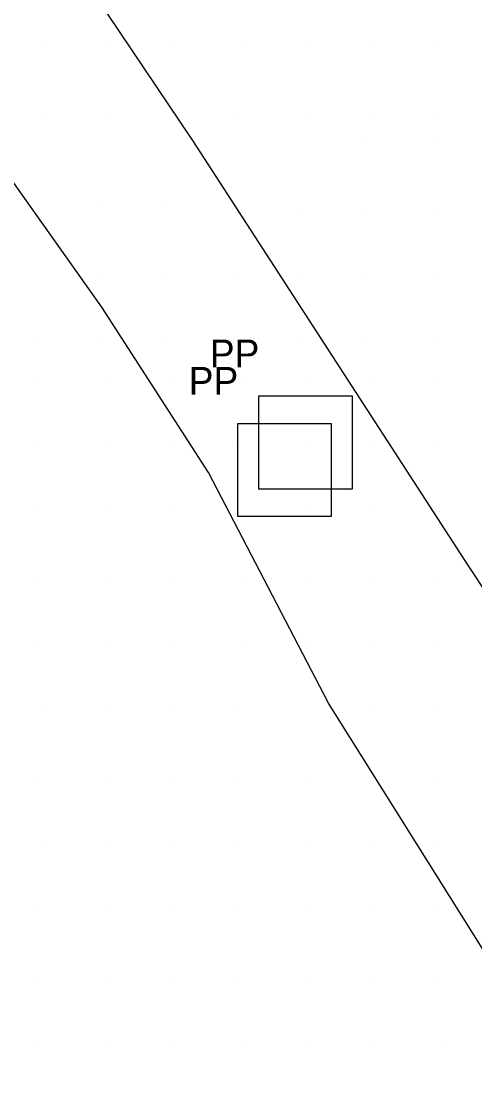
# Model space of a CAD drawing. Extents: x 1602514 to 1609837, y 863887 to 871157.
# Drawn here: x 1604218.4 to 1604320.5, y 868445.1 to 868686.5 of the extents above; entities that cross this region are included whole.
import ezdxf

# ---------------------------------------------------------------- set-up
doc = ezdxf.new("R2010")
doc.units = 0
for name, color, linetype in [('Survey-Spot dirt', 7, 'Continuous'), ('Survey-Vegetation trees', 7, 'Continuous'), ('Utility-Pole', 7, 'Continuous')]:
    doc.layers.add(name, color=color, linetype=linetype)

msp = doc.modelspace()

# ---------------------------------------------------------------- linework, layer by layer
at = {"layer": 'Survey-Spot dirt'}
for p, q in [((1604222.56, 868680.92), (1604222.56, 868680.92)), ((1604222.56, 868680.92), (1604222.56, 868680.92)), ((1604237.53, 868680.91), (1604237.53, 868680.91)), ((1604237.53, 868680.91), (1604237.53, 868680.91)), ((1604252.59, 868680.89), (1604252.59, 868680.89)), ((1604252.59, 868680.89), (1604252.59, 868680.89)), ((1604267.63, 868681.04), (1604267.63, 868681.04)), ((1604267.63, 868681.04), (1604267.63, 868681.04)), ((1604282.54, 868681.04), (1604282.54, 868681.04)), ((1604282.54, 868681.04), (1604282.54, 868681.04)), ((1604297.53, 868680.94), (1604297.53, 868680.94)), ((1604297.53, 868680.94), (1604297.53, 868680.94)), ((1604312.56, 868680.94), (1604312.56, 868680.94)), ((1604312.56, 868680.94), (1604312.56, 868680.94)), ((1604222.63, 868665.97), (1604222.63, 868665.97)), ((1604222.63, 868665.97), (1604222.63, 868665.97)), ((1604237.39, 868665.94), (1604237.39, 868665.94)), ((1604237.39, 868665.94), (1604237.39, 868665.94)), ((1604252.41, 868665.95), (1604252.41, 868665.95)), ((1604252.41, 868665.95), (1604252.41, 868665.95)), ((1604267.49, 868665.86), (1604267.49, 868665.86)), ((1604267.49, 868665.86), (1604267.49, 868665.86)), ((1604282.54, 868665.91), (1604282.54, 868665.91)), ((1604282.54, 868665.91), (1604282.54, 868665.91)), ((1604297.54, 868665.95), (1604297.54, 868665.95)), ((1604297.54, 868665.95), (1604297.54, 868665.95)), ((1604312.44, 868665.89), (1604312.44, 868665.89)), ((1604312.44, 868665.89), (1604312.44, 868665.89)), ((1604295.83, 868659.05), (1604295.83, 868659.05)), ((1604295.83, 868659.05), (1604295.83, 868659.05)), ((1604311.06, 868659.42), (1604311.06, 868659.42)), ((1604311.06, 868659.42), (1604311.06, 868659.42)), ((1604236.18, 868644.43), (1604236.18, 868644.43)), ((1604236.18, 868644.43), (1604236.18, 868644.43)), ((1604251.12, 868644.43), (1604251.12, 868644.43)), ((1604251.12, 868644.43), (1604251.12, 868644.43)), ((1604266, 868644.22), (1604266, 868644.22)), ((1604266, 868644.22), (1604266, 868644.22)), ((1604281.05, 868644.33), (1604281.05, 868644.33)), ((1604281.05, 868644.33), (1604281.05, 868644.33)), ((1604296, 868644.29), (1604296, 868644.29)), ((1604296, 868644.29), (1604296, 868644.29)), ((1604311.23, 868644.28), (1604311.23, 868644.28)), ((1604311.23, 868644.28), (1604311.23, 868644.28)), ((1604236.13, 868629.35), (1604236.13, 868629.35)), ((1604236.13, 868629.35), (1604236.13, 868629.35)), ((1604251.11, 868629.35), (1604251.11, 868629.35)), ((1604251.11, 868629.35), (1604251.11, 868629.35)), ((1604266.24, 868629.31), (1604266.24, 868629.31)), ((1604266.24, 868629.31), (1604266.24, 868629.31)), ((1604280.85, 868629.3), (1604280.85, 868629.3)), ((1604280.85, 868629.3), (1604280.85, 868629.3)), ((1604295.87, 868629.22), (1604295.87, 868629.22)), ((1604295.87, 868629.22), (1604295.87, 868629.22)), ((1604311.06, 868629.36), (1604311.06, 868629.36)), ((1604311.06, 868629.36), (1604311.06, 868629.36)), ((1604221.16, 868614.32), (1604221.16, 868614.32)), ((1604221.16, 868614.32), (1604221.16, 868614.32)), ((1604236.08, 868614.39), (1604236.08, 868614.39)), ((1604236.08, 868614.39), (1604236.08, 868614.39)), ((1604251.16, 868614.39), (1604251.16, 868614.39)), ((1604251.16, 868614.39), (1604251.16, 868614.39)), ((1604266.18, 868614.38), (1604266.18, 868614.38)), ((1604266.18, 868614.38), (1604266.18, 868614.38)), ((1604281.16, 868614.33), (1604281.16, 868614.33)), ((1604281.16, 868614.33), (1604281.16, 868614.33)), ((1604295.93, 868614.48), (1604295.93, 868614.48)), ((1604295.93, 868614.48), (1604295.93, 868614.48)), ((1604311.08, 868614.28), (1604311.08, 868614.28)), ((1604311.08, 868614.28), (1604311.08, 868614.28)), ((1604222.49, 868606.12), (1604222.49, 868606.12)), ((1604222.49, 868606.12), (1604222.49, 868606.12)), ((1604237.4, 868606.08), (1604237.4, 868606.08)), ((1604237.4, 868606.08), (1604237.4, 868606.08)), ((1604252.58, 868606.12), (1604252.58, 868606.12)), ((1604252.58, 868606.12), (1604252.58, 868606.12)), ((1604267.62, 868605.96), (1604267.62, 868605.96)), ((1604267.62, 868605.96), (1604267.62, 868605.96)), ((1604282.6, 868606.03), (1604282.6, 868606.03)), ((1604282.6, 868606.03), (1604282.6, 868606.03)), ((1604297.58, 868605.99), (1604297.58, 868605.99)), ((1604297.58, 868605.99), (1604297.58, 868605.99)), ((1604312.41, 868606.05), (1604312.41, 868606.05)), ((1604312.41, 868606.05), (1604312.41, 868606.05)), ((1604222.48, 868591.08), (1604222.48, 868591.08)), ((1604222.48, 868591.08), (1604222.48, 868591.08)), ((1604237.59, 868591.13), (1604237.59, 868591.13)), ((1604237.59, 868591.13), (1604237.59, 868591.13)), ((1604252.55, 868591.01), (1604252.55, 868591.01)), ((1604252.55, 868591.01), (1604252.55, 868591.01)), ((1604267.53, 868591.03), (1604267.53, 868591.03)), ((1604267.53, 868591.03), (1604267.53, 868591.03)), ((1604282.5, 868591.14), (1604282.5, 868591.14)), ((1604282.5, 868591.14), (1604282.5, 868591.14)), ((1604297.55, 868590.91), (1604297.55, 868590.91)), ((1604297.55, 868590.91), (1604297.55, 868590.91)), ((1604312.64, 868590.98), (1604312.64, 868590.98)), ((1604312.64, 868590.98), (1604312.64, 868590.98)), ((1604222.52, 868575.99), (1604222.52, 868575.99)), ((1604222.52, 868575.99), (1604222.52, 868575.99)), ((1604237.56, 868576.11), (1604237.56, 868576.11)), ((1604237.56, 868576.11), (1604237.56, 868576.11)), ((1604252.65, 868576.02), (1604252.65, 868576.02)), ((1604252.65, 868576.02), (1604252.65, 868576.02)), ((1604267.4, 868575.8), (1604267.4, 868575.8)), ((1604267.4, 868575.8), (1604267.4, 868575.8)), ((1604282.43, 868575.92), (1604282.43, 868575.92)), ((1604282.43, 868575.92), (1604282.43, 868575.92)), ((1604297.54, 868576.11), (1604297.54, 868576.11)), ((1604297.54, 868576.11), (1604297.54, 868576.11)), ((1604312.6, 868576.07), (1604312.6, 868576.07)), ((1604312.6, 868576.07), (1604312.6, 868576.07)), ((1604222.5, 868561.03), (1604222.5, 868561.03)), ((1604222.5, 868561.03), (1604222.5, 868561.03)), ((1604237.56, 868560.92), (1604237.56, 868560.92)), ((1604237.56, 868560.92), (1604237.56, 868560.92)), ((1604252.47, 868560.98), (1604252.47, 868560.98)), ((1604252.47, 868560.98), (1604252.47, 868560.98)), ((1604267.65, 868560.98), (1604267.65, 868560.98)), ((1604267.65, 868560.98), (1604267.65, 868560.98)), ((1604282.54, 868561.09), (1604282.54, 868561.09)), ((1604282.54, 868561.09), (1604282.54, 868561.09)), ((1604297.61, 868561.01), (1604297.61, 868561.01)), ((1604297.61, 868561.01), (1604297.61, 868561.01)), ((1604312.35, 868561.04), (1604312.35, 868561.04)), ((1604312.35, 868561.04), (1604312.35, 868561.04)), ((1604222.49, 868545.95), (1604222.49, 868545.95)), ((1604222.49, 868545.95), (1604222.49, 868545.95)), ((1604237.49, 868545.94), (1604237.49, 868545.94)), ((1604237.49, 868545.94), (1604237.49, 868545.94)), ((1604252.49, 868546.01), (1604252.49, 868546.01)), ((1604252.49, 868546.01), (1604252.49, 868546.01)), ((1604267.91, 868545.59), (1604267.91, 868545.59)), ((1604267.91, 868545.59), (1604267.91, 868545.59)), ((1604282.56, 868546.05), (1604282.56, 868546.05)), ((1604282.56, 868546.05), (1604282.56, 868546.05)), ((1604297.57, 868545.98), (1604297.57, 868545.98)), ((1604297.57, 868545.98), (1604297.57, 868545.98)), ((1604312.56, 868545.95), (1604312.56, 868545.95)), ((1604312.56, 868545.95), (1604312.56, 868545.95)), ((1604222.6, 868530.85), (1604222.6, 868530.85)), ((1604222.6, 868530.85), (1604222.6, 868530.85)), ((1604237.47, 868530.82), (1604237.47, 868530.82)), ((1604237.47, 868530.82), (1604237.47, 868530.82)), ((1604252.21, 868530.86), (1604252.21, 868530.86)), ((1604252.21, 868530.86), (1604252.21, 868530.86)), ((1604267.59, 868530.99), (1604267.59, 868530.99)), ((1604267.59, 868530.99), (1604267.59, 868530.99)), ((1604297.48, 868530.93), (1604297.48, 868530.93)), ((1604297.48, 868530.93), (1604297.48, 868530.93)), ((1604312.59, 868530.81), (1604312.59, 868530.81)), ((1604312.59, 868530.81), (1604312.59, 868530.81)), ((1604222.53, 868516.03), (1604222.53, 868516.03)), ((1604222.53, 868516.03), (1604222.53, 868516.03)), ((1604237.55, 868516.04), (1604237.55, 868516.04)), ((1604237.55, 868516.04), (1604237.55, 868516.04)), ((1604252.5, 868515.96), (1604252.5, 868515.96)), ((1604252.5, 868515.96), (1604252.5, 868515.96)), ((1604267.56, 868516.1), (1604267.56, 868516.1)), ((1604267.56, 868516.1), (1604267.56, 868516.1)), ((1604282.61, 868515.92), (1604282.61, 868515.92)), ((1604282.61, 868515.92), (1604282.61, 868515.92)), ((1604297.49, 868516.09), (1604297.49, 868516.09)), ((1604297.49, 868516.09), (1604297.49, 868516.09)), ((1604312.65, 868515.96), (1604312.65, 868515.96)), ((1604312.65, 868515.96), (1604312.65, 868515.96)), ((1604222.61, 868500.98), (1604222.61, 868500.98)), ((1604222.61, 868500.98), (1604222.61, 868500.98)), ((1604237.69, 868500.92), (1604237.69, 868500.92)), ((1604237.69, 868500.92), (1604237.69, 868500.92)), ((1604252.53, 868500.88), (1604252.53, 868500.88)), ((1604252.53, 868500.88), (1604252.53, 868500.88)), ((1604267.54, 868500.86), (1604267.54, 868500.86)), ((1604267.54, 868500.86), (1604267.54, 868500.86)), ((1604282.63, 868501), (1604282.63, 868501)), ((1604282.63, 868501), (1604282.63, 868501)), ((1604297.63, 868501.03), (1604297.63, 868501.03)), ((1604297.63, 868501.03), (1604297.63, 868501.03)), ((1604312.63, 868500.85), (1604312.63, 868500.85)), ((1604312.63, 868500.85), (1604312.63, 868500.85)), ((1604222.33, 868486.23), (1604222.33, 868486.23)), ((1604222.33, 868486.23), (1604222.33, 868486.23)), ((1604237.69, 868486.16), (1604237.69, 868486.16)), ((1604237.69, 868486.16), (1604237.69, 868486.16)), ((1604252.58, 868486.27), (1604252.58, 868486.27)), ((1604252.58, 868486.27), (1604252.58, 868486.27)), ((1604267.52, 868485.74), (1604267.52, 868485.74)), ((1604267.52, 868485.74), (1604267.52, 868485.74)), ((1604282.53, 868485.98), (1604282.53, 868485.98)), ((1604282.53, 868485.98), (1604282.53, 868485.98)), ((1604297.58, 868485.9), (1604297.58, 868485.9)), ((1604297.58, 868485.9), (1604297.58, 868485.9)), ((1604312.59, 868485.83), (1604312.59, 868485.83)), ((1604312.59, 868485.83), (1604312.59, 868485.83)), ((1604222.53, 868470.99), (1604222.53, 868470.99)), ((1604222.53, 868470.99), (1604222.53, 868470.99)), ((1604237.56, 868470.96), (1604237.56, 868470.96)), ((1604237.56, 868470.96), (1604237.56, 868470.96)), ((1604252.56, 868471), (1604252.56, 868471)), ((1604252.56, 868471), (1604252.56, 868471)), ((1604267.46, 868471.02), (1604267.46, 868471.02)), ((1604267.46, 868471.02), (1604267.46, 868471.02)), ((1604282.62, 868470.92), (1604282.62, 868470.92)), ((1604282.62, 868470.92), (1604282.62, 868470.92)), ((1604297.71, 868470.76), (1604297.71, 868470.76)), ((1604297.71, 868470.76), (1604297.71, 868470.76)), ((1604312.56, 868471.07), (1604312.56, 868471.07)), ((1604312.56, 868471.07), (1604312.56, 868471.07)), ((1604222.44, 868455.78), (1604222.44, 868455.78)), ((1604222.44, 868455.78), (1604222.44, 868455.78)), ((1604237.5, 868456.07), (1604237.5, 868456.07)), ((1604237.5, 868456.07), (1604237.5, 868456.07)), ((1604252.59, 868456.06), (1604252.59, 868456.06)), ((1604252.59, 868456.06), (1604252.59, 868456.06)), ((1604267.62, 868456.06), (1604267.62, 868456.06)), ((1604267.62, 868456.06), (1604267.62, 868456.06)), ((1604282.43, 868455.91), (1604282.43, 868455.91)), ((1604282.43, 868455.91), (1604282.43, 868455.91)), ((1604297.5, 868456.18), (1604297.5, 868456.18)), ((1604297.5, 868456.18), (1604297.5, 868456.18)), ((1604312.7, 868456.06), (1604312.7, 868456.06)), ((1604312.7, 868456.06), (1604312.7, 868456.06))]:
    msp.add_line(p, q, dxfattribs=at)
at = {"layer": 'Survey-Vegetation trees'}
for points in [[(1603900.48, 869192.6), (1603945.48, 869133.11), (1603992.35, 869047.02), (1604059.5, 868948.34), (1604130.14, 868845.92), (1604193.97, 868753.25), (1604256.92, 868659.64), (1604319, 868563.7), (1604393.26, 868451.54), (1604466.24, 868345.62)], [(1603900.48, 869192.6), (1603945.48, 869133.11), (1603992.35, 869047.02), (1604059.5, 868948.34), (1604130.14, 868845.92), (1604193.97, 868753.25), (1604256.92, 868659.64), (1604319, 868563.7), (1604393.26, 868451.54), (1604466.24, 868345.62)], [(1604438.4, 868315.53), (1604422.08, 868346.09), (1604392.7, 868367.78), (1604368.69, 868429.14), (1604322.29, 868477.2), (1604287.55, 868532.72), (1604260.5, 868584.75), (1604236.49, 868622.08), (1604198.25, 868675.97), (1604166.07, 868724.72), (1604116.41, 868799.85), (1604055.56, 868889.2), (1603998.43, 868975.05), (1603933.15, 869071.4), (1603878.82, 869156.32), (1603857.84, 869188.75)], [(1604438.4, 868315.53), (1604422.08, 868346.09), (1604392.7, 868367.78), (1604368.69, 868429.14), (1604322.29, 868477.2), (1604287.55, 868532.72), (1604260.5, 868584.75), (1604236.49, 868622.08), (1604198.25, 868675.97), (1604166.07, 868724.72), (1604116.41, 868799.85), (1604055.56, 868889.2), (1603998.43, 868975.05), (1603933.15, 869071.4), (1603878.82, 869156.32), (1603857.84, 869188.75)]]:
    msp.add_lwpolyline(points, dxfattribs=at)
at = {"layer": 'Utility-Pole'}
for points in [[(1604271.87, 868602.02), (1604292.87, 868602.02), (1604292.87, 868581.02), (1604271.87, 868581.02)], [(1604271.87, 868602.02), (1604292.87, 868602.02), (1604292.87, 868581.02), (1604271.87, 868581.02)], [(1604267.12, 868595.83), (1604288.12, 868595.83), (1604288.12, 868574.83), (1604267.12, 868574.83)], [(1604267.12, 868595.83), (1604288.12, 868595.83), (1604288.12, 868574.83), (1604267.12, 868574.83)]]:
    msp.add_lwpolyline(points, close=True, dxfattribs=at)

# ---------------------------------------------------------------- texts
for p in [(1604260.81, 868608.49), (1604260.81, 868608.49), (1604256.06, 868602.3), (1604256.06, 868602.3)]:
    msp.add_text('PP', height=6.251, dxfattribs=at).set_placement(p)

doc.saveas('drawing.dxf')
